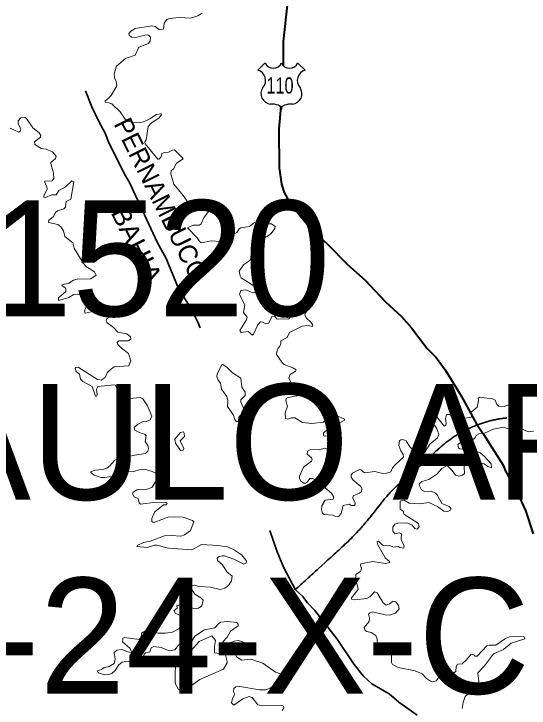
# Model space of a CAD drawing. Extents: x -1643653 to 4543381, y 1624270 to 13878484.
# Drawn here: x 579191 to 581416, y 8913255 to 8916252 of the extents above; entities that cross this region are included whole.
import ezdxf
from ezdxf.enums import TextEntityAlignment as Align

# ---------------------------------------------------------------- set-up
doc = ezdxf.new("R2010")
doc.units = 0
doc.header["$LTSCALE"] = 200
doc.linetypes.add('LONG_DASH_SHORT_DASH', pattern=[9.9, 6, -1.2, 1.5, -1.2])
doc.layers.add('6', color=7, linetype='Continuous', lineweight=13)
doc.layers.add('60', color=7, linetype='Continuous', lineweight=13)

msp = doc.modelspace()

# ---------------------------------------------------------------- linework, layer by layer
at = {"layer": '6', "lineweight": 25}
for p, q in [((580244.9, 8916008.7), (580276.8, 8916040.7)), ((580416.7, 8916040.7), (580448.7, 8916008.7))]:
    msp.add_line(p, q, dxfattribs=at)
at = {"layer": '6', "lineweight": 40}
for points in [[(579213.9, 8917803.6), (579228.4, 8917763.4), (579242.2, 8917742.7), (579298.8, 8917690.5), (579364.6, 8917617.7), (579396.1, 8917591.3), (579545.7, 8917448.6), (579623.5, 8917387.3), (579718.5, 8917299.9), (579761.2, 8917250.1), (579934.8, 8917073.4), (579974.1, 8917041), (580094.4, 8916919), (580138.8, 8916860.8), (580185.2, 8916812.2), (580237.9, 8916747.8), (580356.4, 8916554.1), (580378.4, 8916492), (580386.2, 8916445.1), (580380.2, 8916408), (580372.4, 8916302.5), (580354.2, 8916132.1), (580354.2, 8916028.7)], [(580343.7, 8915853.7), (580336.1, 8915753.4), (580336.5, 8915587.3), (580346.4, 8915516.3), (580359, 8915480.1), (580374.6, 8915452.4), (580426, 8915381.5), (580483.5, 8915313.2), (580544.8, 8915258.9), (580632.4, 8915170.4), (580707.5, 8915102.2), (580796.1, 8915008), (580864.8, 8914944.9), (580908, 8914896.5), (580975.6, 8914807.3), (581014.1, 8914768.8), (581054.2, 8914715.7), (581122.1, 8914603.3), (581190, 8914478.8), (581219.6, 8914436.9), (581303.4, 8914303.8), (581314.5, 8914278.2), (581358.6, 8914198.6), (581401, 8914107.8), (581433.4, 8914007.5)]]:
    msp.add_lwpolyline(points, dxfattribs=at)
at = {"layer": '6'}
for points in [[(579827, 8915819.2), (579826.3, 8915820.9), (579806.9, 8915817.1), (579778.4, 8915798), (579755.5, 8915787), (579732.5, 8915781.9), (579702, 8915783.2), (579689.3, 8915787), (579671.8, 8915797.6), (579650.6, 8915829.1), (579613.6, 8915863), (579601.7, 8915868.1), (579586, 8915869.9), (579586, 8915876.6), (579597.1, 8915884.3), (579611.5, 8915898.7), (579635.7, 8915940.4), (579632.8, 8915960), (579625.5, 8915975.2), (579623.8, 8915992.2), (579634.5, 8916026.2), (579673, 8916058.4), (579715.6, 8916073.8), (579731.3, 8916108.2), (579772.1, 8916123.5), (579779.7, 8916134.4), (579781.8, 8916151.9), (579772.9, 8916160), (579760.6, 8916160.9), (579718.1, 8916149.8), (579699.4, 8916151.6), (579689.2, 8916160), (579688, 8916167.1), (579696, 8916177.8), (579715.7, 8916188.6), (579788.6, 8916199.5), (579801.3, 8916197.8), (579818.4, 8916184.7), (579830.3, 8916182.6), (579837.5, 8916186.4), (579840.1, 8916212.3), (579852, 8916228), (579863.6, 8916232.3), (579905.1, 8916236.1), (579954.3, 8916233.9), (579985, 8916242.9), (580004.9, 8916254.8)], [(579175.2, 8915757.7), (579212.6, 8915741.2), (579219.7, 8915747), (579221, 8915756.1), (579209.6, 8915777.2), (579210, 8915789.9), (579221.2, 8915802.8), (579239.2, 8915804), (579245.7, 8915800.2), (579272.9, 8915759.8), (579300.9, 8915737.7), (579307.3, 8915727.1), (579306.8, 8915719.5), (579280.5, 8915699.9), (579281.8, 8915688), (579308.6, 8915671), (579330.7, 8915668), (579358.8, 8915655.6), (579373.5, 8915637), (579371.4, 8915628.1), (579351.5, 8915609.8), (579350.2, 8915605.2), (579362.9, 8915564.8), (579364.2, 8915540.6), (579356.9, 8915531.6), (579325, 8915529.4), (579324.7, 8915523.2), (579333.3, 8915505.4), (579334.9, 8915495.1), (579320.1, 8915467.9), (579320.5, 8915460.3), (579327.3, 8915458.6), (579355.3, 8915470.5), (579373.6, 8915470.5), (579385.1, 8915489.7), (579414.3, 8915505.3), (579442.3, 8915530.3), (579450.8, 8915526.1), (579436.8, 8915451.4), (579417.3, 8915441.1), (579414.3, 8915417.4), (579407.7, 8915410.3), (579379.6, 8915400.8), (579371.1, 8915394), (579361.2, 8915375.3), (579342.8, 8915360.6), (579340.4, 8915351.5), (579381.5, 8915341.8), (579394.8, 8915332.4), (579405.9, 8915314.9), (579411.8, 8915291.1), (579445.3, 8915262.8), (579445.3, 8915262.8), (579452.2, 8915240.7), (579490.9, 8915175.1), (579504.9, 8915159.9), (579538.8, 8915137.8), (579546.4, 8915124.3), (579524.3, 8915108.1), (579464, 8915106.8), (579448.3, 8915101.7), (579429.2, 8915089), (579398.2, 8915082.2), (579399.9, 8915077.5), (579411.4, 8915071.1), (579415.2, 8915065.2), (579415.2, 8915053.8), (579383.3, 8915026.2), (579384.2, 8915014.9)], [(579921.2, 8915628.2), (579885.3, 8915664.2), (579876.2, 8915663.8), (579859.2, 8915655.3), (579842.2, 8915653.6), (579830.8, 8915648.5), (579826.8, 8915634.3), (579817.6, 8915624.4), (579813.3, 8915625.1), (579758.5, 8915690.5), (579756.4, 8915699.1), (579762.7, 8915707.9), (579770.8, 8915765.3), (579785.7, 8915781.9), (579817.5, 8915801), (579828.2, 8915816.6), (579827, 8915819.2)], [(580319.7, 8915333.8), (580319.7, 8915334.1), (580303.4, 8915345.2), (580265, 8915344.8), (580242.4, 8915351.9), (580230.5, 8915351.1), (580209.3, 8915334.1), (580171.4, 8915328.2), (580163.5, 8915323.6), (580153.6, 8915308.2), (580123.4, 8915293.3), (580116.2, 8915278.5), (580104.8, 8915272.5), (580081.8, 8915268.7), (580043.5, 8915272.5), (580002, 8915263.6), (579994.3, 8915267), (579994.3, 8915267), (579982.4, 8915285.2), (579941.6, 8915328.6), (579966.2, 8915339.6), (579992.4, 8915339.6), (580000.2, 8915345.2), (580013.4, 8915374.5), (580036.8, 8915405.1), (580058.9, 8915413.2), (580063.1, 8915419.8), (580062.2, 8915424.6), (580045.2, 8915432.7), (580022.3, 8915423.4), (579998.1, 8915429.3), (579962.9, 8915419.5), (579949.7, 8915429.2), (579922.5, 8915467.5), (579881.7, 8915516.3), (579868.5, 8915560.6), (579869.8, 8915574.1), (579880.9, 8915582.8), (579893.2, 8915607.7), (579922.7, 8915626.6), (579921.2, 8915628.2)], [(580480.8, 8914902.8), (580482.1, 8914907.6), (580474.3, 8914920.3), (580454.4, 8914937.7), (580448, 8914950.4), (580448.9, 8914960.2), (580457.3, 8914969.6), (580462.4, 8914982.3), (580461.6, 8914992.9), (580454.3, 8914999.7), (580438.2, 8914993.8), (580417, 8914976.4), (580378.8, 8914935.2), (580328.7, 8914933.9), (580317.1, 8914946.6), (580305.5, 8914945.8), (580292, 8914916.9), (580276.5, 8914915.2), (580267, 8914921.1), (580255.9, 8914922.4), (580244.5, 8914909.3), (580225.8, 8914868.5), (580221.2, 8914864.7), (580202.9, 8914880.3), (580172.3, 8914875.7), (580167.2, 8914884.2), (580196.5, 8914930.9), (580198.2, 8914941.9), (580183.3, 8914963.2), (580188, 8914995), (580165.1, 8915040.5), (580171.9, 8915057.9), (580193.5, 8915060.9), (580224.5, 8915046.9), (580236.8, 8915052.4), (580238.5, 8915059.3), (580231.8, 8915074.9), (580173.1, 8915112.3), (580168, 8915121.3), (580164.7, 8915141.3), (580182.9, 8915168.8), (580205, 8915183.3), (580217.7, 8915195.6), (580223.7, 8915213), (580225.4, 8915235.1), (580231.8, 8915246.2), (580262.3, 8915278.4), (580284.9, 8915290), (580302.2, 8915303.9), (580318.7, 8915324.9), (580319.7, 8915333.8)], [(579384.2, 8915014.9), (579384.2, 8915014.7), (579429.2, 8915027.4), (579448, 8915038.8), (579465.7, 8915042.2), (579504.8, 8915030.8), (579515, 8915020.6), (579496.4, 8914968.3), (579498.8, 8914960.3), (579525.3, 8914964.9), (579586.4, 8914984), (579600.8, 8914979.4), (579609.8, 8914967.5), (579609.3, 8914948.3), (579591.5, 8914933.5), (579589.8, 8914925.9), (579593.2, 8914919.1), (579620.8, 8914897.8), (579640, 8914878.3), (579679.4, 8914870.2), (579695.2, 8914857.4), (579696, 8914847.2), (579684.5, 8914839.8), (579644.2, 8914839.6), (579637.8, 8914832.4), (579640.8, 8914823.8), (579655.7, 8914808.6), (579686.2, 8914786.1), (579696.4, 8914754.2), (579687.9, 8914732.1), (579624.7, 8914728.3), (579608.5, 8914716.8), (579594.5, 8914701.5), (579585.3, 8914682.6), (579567.7, 8914670.9), (579552.4, 8914673.1), (579469.6, 8914726.1), (579458.5, 8914724.6), (579456.6, 8914720.7), (579456.9, 8914719)], [(580684.2, 8914284.3), (580652.8, 8914268.5), (580647.3, 8914260.9), (580647.3, 8914251.2), (580654.9, 8914239.7), (580690.2, 8914211.6), (580693.6, 8914201.8), (580692.7, 8914190.4), (580684.2, 8914182.4), (580655.8, 8914171.7), (580654.5, 8914160.7), (580665.1, 8914139.9), (580664.2, 8914129.7), (580647.7, 8914130.1), (580639, 8914135.6), (580613.3, 8914128.8), (580604.8, 8914096.6), (580594.4, 8914082), (580584.8, 8914081.2), (580567.7, 8914087.2), (580531.3, 8914090.6), (580524.1, 8914096.1), (580520.2, 8914111), (580520.7, 8914127.9), (580534.8, 8914153.1), (580569.9, 8914156.4), (580573.3, 8914165.8), (580563.1, 8914183.2), (580535.5, 8914205.3), (580497.3, 8914226.1), (580488.8, 8914241.8), (580480.3, 8914246.1), (580468.9, 8914246.1), (580459, 8914231.2), (580450.6, 8914226.1), (580442.9, 8914225.7), (580430.5, 8914235.1), (580424.2, 8914246.9), (580424.2, 8914256.7), (580442.1, 8914295.3), (580476, 8914320.8), (580479.4, 8914326.4), (580476.9, 8914334.8), (580457.4, 8914350.6), (580459.1, 8914363.3), (580473.4, 8914370.5), (580509.2, 8914370.1), (580532.1, 8914376.9), (580556.4, 8914367.7), (580562.6, 8914368), (580572.5, 8914376.1), (580587.8, 8914415.1), (580600.1, 8914432.9), (580594.2, 8914444), (580588.1, 8914444.4), (580554.2, 8914431.3), (580533.4, 8914428.8), (580527.9, 8914432.2), (580527.9, 8914443.6), (580540.9, 8914453.7), (580619.1, 8914497.9), (580619.2, 8914502.6), (580590.8, 8914515), (580573.8, 8914515), (580573.8, 8914515), (580548.3, 8914504.4), (580528.2, 8914488.7), (580477.7, 8914483.1), (580436.9, 8914487.4), (580404.6, 8914507.3), (580389.5, 8914507.4), (580374, 8914502.7), (580364.3, 8914505.7), (580363, 8914529.7), (580373.2, 8914557.9), (580365.6, 8914580.8), (580367.3, 8914591.5), (580375.8, 8914596.1), (580421.7, 8914604.4), (580423.3, 8914611.9), (580401.7, 8914647.5), (580388.8, 8914657.5), (580378.8, 8914681.1), (580384.7, 8914695.1), (580406.8, 8914708.7), (580410.6, 8914715.5), (580396.2, 8914724.4), (580358.4, 8914738.5), (580348.2, 8914748.2), (580325.2, 8914781.9), (580326.1, 8914794.1), (580332, 8914809.3), (580340.1, 8914817.9), (580343.9, 8914827.7), (580343.5, 8914840), (580371.1, 8914854), (580380.9, 8914876.1), (580436.1, 8914903.3), (580461.9, 8914906.3), (580480.7, 8914902.3), (580480.8, 8914902.8)], [(579456.9, 8914719), (579459, 8914708.8), (579475.1, 8914696.4), (579479.3, 8914675.2), (579488.7, 8914665.4), (579529.9, 8914643.8), (579544.2, 8914601.2), (579547.1, 8914600.8), (579547.5, 8914601.5)], [(581513.2, 8914679.9), (581512.4, 8914680.1), (581508.8, 8914653.4), (581491.5, 8914637.8), (581474.5, 8914634.8), (581445.6, 8914641.2), (581429, 8914641.6), (581409.9, 8914629.7), (581374.2, 8914618.7), (581358.5, 8914604.2), (581361.8, 8914589.3), (581349.1, 8914573.2), (581309.4, 8914556.6), (581285.8, 8914557.9), (581276.9, 8914566), (581269.3, 8914583.8), (581258.7, 8914589.3), (581210.8, 8914595.6)], [(579547.5, 8914601.5), (579551.1, 8914607.2), (579548.6, 8914631), (579553.2, 8914643.3), (579626.4, 8914650.5), (579630.6, 8914648.3), (579647.1, 8914611.8), (579659.5, 8914600.8), (579690.1, 8914591.9), (579736, 8914595.7), (579747.8, 8914590.2), (579767.8, 8914560.4), (579786.9, 8914514.6), (579779.7, 8914499.3), (579763.1, 8914492.1), (579747.4, 8914490.3), (579724.5, 8914479.3), (579710.9, 8914466.1), (579714, 8914454.6), (579736.8, 8914443.2), (579757.2, 8914437.2), (579763.1, 8914429.6), (579758.1, 8914405), (579769.1, 8914387.9), (579772.9, 8914375.7), (579769.6, 8914363.8), (579760.2, 8914354.4), (579712.2, 8914347.2), (579635.7, 8914329.3), (579625.9, 8914324.2), (579606, 8914300.4), (579592.3, 8914290.3), (579575.4, 8914285.2), (579540.9, 8914281.3), (579523, 8914275.4), (579524, 8914271.2)], [(581210.8, 8914595.6), (581203.1, 8914596.7), (581196.8, 8914592.8), (581198.2, 8914581.7), (581192.3, 8914553.7), (581166, 8914532.4), (581169.4, 8914513.3), (581166.1, 8914510.4), (581166.1, 8914510.4), (581115, 8914502.3), (581094.8, 8914509.4), (581074.2, 8914522.6), (581059.8, 8914522.2), (581054.7, 8914504.4), (581058.5, 8914483.4), (581056.8, 8914475.9), (581048.8, 8914471.7), (581012.2, 8914519.2), (580995.2, 8914531.1), (580987.1, 8914531.1), (580977, 8914519.7), (581017.4, 8914460.1), (581025.8, 8914437.2), (581020.7, 8914421.1), (580987.2, 8914394.8), (580965, 8914358.7), (580941.8, 8914352.7), (580927.2, 8914357.4), (580901.3, 8914382), (580885.6, 8914408.8), (580871.1, 8914413.9), (580862.7, 8914413.5), (580855.9, 8914407.9), (580854.2, 8914388.8), (580861.8, 8914365.9), (580872, 8914349.7), (580873.7, 8914337.8), (580837.6, 8914305.6), (580826.1, 8914291.5), (580818.4, 8914274.1), (580801.5, 8914268.6), (580784.5, 8914267.7), (580750.5, 8914275.8), (580704.7, 8914270.7), (580690.1, 8914283.4), (580684.2, 8914284.3)], [(581254, 8914292.7), (581252.1, 8914309), (581222.6, 8914342.9), (581204.2, 8914356.1), (581177.1, 8914367.1), (581117.1, 8914374), (581111.6, 8914378.7), (581107.8, 8914392.6), (581119.7, 8914401.7), (581171.2, 8914413.5), (581181.3, 8914419.4), (581188.5, 8914433), (581198.3, 8914438.9), (581223.1, 8914442), (581262.9, 8914458.9), (581305.3, 8914467.8), (581344.4, 8914453), (581380.1, 8914461.5), (581411.5, 8914447.1), (581411.5, 8914447.1), (581434.5, 8914450)], [(580725.8, 8913628.3), (580726.7, 8913643.7), (580723.3, 8913659.7), (580728.5, 8913666.2), (580740.3, 8913670.8), (580794.7, 8913656.8), (580813.4, 8913656), (580838.5, 8913665.3), (580855, 8913683.3), (580851.9, 8913698.2), (580840.7, 8913713.2), (580828.6, 8913715.8), (580813.3, 8913704.4), (580798.6, 8913699.7), (580785.4, 8913709.5), (580760.4, 8913752.7), (580748.8, 8913757.4), (580748.8, 8913757.4), (580728.7, 8913735.3), (580715.3, 8913727.8), (580662.1, 8913722.7), (580649.9, 8913724.8), (580648.6, 8913731.3), (580677.4, 8913766.9), (580675.8, 8913782.8), (580666.3, 8913808.9), (580667.2, 8913831.8), (580687.6, 8913843.8), (580692.3, 8913857.8), (580687.6, 8913870.5), (580689.8, 8913878.1), (580742, 8913887.5), (580796.3, 8913879.4), (580814.6, 8913883.3), (580815, 8913886.7), (580794.2, 8913902.9), (580761.6, 8913963.1), (580760, 8913974.2), (580765.8, 8913975.4), (580783.7, 8913957.6), (580814.2, 8913956.7), (580830.4, 8913949.6), (580851.1, 8913952.1), (580857.6, 8913947.4), (580873.2, 8913945.7), (580876.2, 8913953.8), (580863.1, 8913983), (580864.4, 8914006.4), (580856.7, 8914011.5), (580836.3, 8914006.5), (580827.9, 8914019), (580827.4, 8914036.1), (580836.8, 8914048.5), (580849.9, 8914053.2), (580888.1, 8914054.5), (580910.9, 8914044.4), (580922.6, 8914030.2), (580932.3, 8914027.3), (580941.7, 8914037.1), (580938.6, 8914052), (580874.8, 8914092.1), (580873.3, 8914103.7), (580858.9, 8914113.8), (580859.3, 8914147.9), (580876.3, 8914152.6), (580898.7, 8914139.9), (580944.2, 8914136.5), (580982.5, 8914142.8), (581020.6, 8914125.5), (581047.5, 8914105.4), (581065.7, 8914103.8), (581077.6, 8914111), (581078.4, 8914117.4), (581070.4, 8914125.8), (581039, 8914138.6), (581019, 8914175.5), (581011.3, 8914183.2), (580992.7, 8914190.8), (580963.8, 8914190), (580951, 8914197.3), (580941.7, 8914216.9), (580942.6, 8914224), (580952.6, 8914232.4), (580983.3, 8914241.4), (581017.3, 8914264.8), (581039.8, 8914289.8), (581062.3, 8914302.1), (581084.4, 8914280.9), (581098.9, 8914260.1), (581112.5, 8914256.7), (581127.8, 8914260.9), (581136.7, 8914268.2), (581133.7, 8914323.3), (581146.8, 8914337), (581158.8, 8914337.4), (581171.1, 8914329.7), (581182.2, 8914317.9), (581222, 8914309.4), (581237.5, 8914298.2), (581254, 8914292.7), (581254, 8914292.7)], [(579524, 8914271.2), (579538, 8914260.5), (579568.6, 8914250.8), (579583.8, 8914249.9), (579622.1, 8914255.4), (579649.3, 8914274.9), (579649.3, 8914274.9), (579663.7, 8914279.6), (579709.5, 8914275.8), (579732.5, 8914283.9), (579755.6, 8914285.6), (579788.6, 8914276.2), (579803.5, 8914268.6), (579809.9, 8914261.2), (579809, 8914240.1), (579786.8, 8914207.3), (579763.1, 8914198.1), (579739.3, 8914199.8), (579722.4, 8914196.8), (579707.1, 8914187.5), (579704.1, 8914179.8), (579710.1, 8914166.6), (579728.3, 8914159.3), (579731.7, 8914140.3), (579737.7, 8914134.8), (579806.4, 8914143.7), (579847.1, 8914142.4), (579852.8, 8914138.1), (579850.7, 8914132.7), (579837.9, 8914131.8), (579800.6, 8914102.6), (579787.4, 8914073.1), (579786.6, 8914060.8), (579792, 8914057), (579799.7, 8914057), (579860.9, 8914081.2), (579922, 8914079.1), (579962.7, 8914065.2), (579968.3, 8914059.6), (579953.5, 8914022.2), (579928.5, 8914002.2), (579912.6, 8913997.1), (579871.9, 8914000.5), (579841.4, 8913998.8), (579780.1, 8913975.4), (579750.5, 8913969.1), (579726.7, 8913957.8), (579723.8, 8913953.4)], [(579723.8, 8913953.4), (579722.9, 8913952), (579767.4, 8913947.8), (579798, 8913958), (579808.2, 8913958), (579859.2, 8913945.7), (579959.3, 8913938.5), (580001.1, 8913961), (580072.5, 8913956.7), (580113.2, 8913950.4), (580139.4, 8913939), (580173.6, 8913916), (580196.5, 8913890), (580194.3, 8913879.9), (580184.6, 8913876), (580141.3, 8913898.1), (580100.9, 8913912), (580090.3, 8913912.6), (580075.4, 8913907.4), (580069.1, 8913901.9), (580070.3, 8913892.2), (580091.6, 8913873), (580111.5, 8913843.3), (580133.2, 8913824.6), (580130.7, 8913804.3), (580118.3, 8913784.7), (580102.2, 8913771.9), (580081.8, 8913767.3), (580041, 8913776.2), (579990.5, 8913780.4), (579973.4, 8913785.5), (579957.3, 8913781.7), (579960.3, 8913766.8), (579972.2, 8913746.4), (579998.5, 8913730.7), (580008.7, 8913721), (580002.3, 8913696.8), (579989.2, 8913686.2), (579973.9, 8913684), (579912.7, 8913701), (579895.3, 8913698.4), (579896.1, 8913686.5), (579883.8, 8913676.2), (579887.2, 8913664.9), (579919.9, 8913650.4), (579916.5, 8913614.7), (579903.8, 8913597.3), (579876.2, 8913583.3), (579845.6, 8913578.2), (579815, 8913578.6), (579759, 8913588), (579742.8, 8913578.2), (579741.9, 8913564.6), (579731.7, 8913551.5), (579669.1, 8913559.1), (579662.3, 8913556.7), (579661.5, 8913549.8)], [(579556.2, 8913406.6), (579582.1, 8913398.9), (579599.2, 8913399.3), (579614.4, 8913403.6), (579628.9, 8913417.2), (579645.1, 8913442.3), (579658.6, 8913453.3), (579684.2, 8913458), (579739, 8913454.6), (579749.5, 8913465.6), (579753.4, 8913487.3), (579760.6, 8913493.2), (579778.4, 8913498.3), (579784.8, 8913514.8), (579795.4, 8913520.4), (579826.9, 8913516.2), (579861.7, 8913502.2), (579885.9, 8913506.4), (579901.7, 8913526.4), (579910.1, 8913531.9), (579928.3, 8913534), (579947.4, 8913531.9), (579953.8, 8913534.4), (579972.6, 8913565.4), (580014.7, 8913592.2), (580058.4, 8913600.7), (580076.3, 8913620.3), (580085.2, 8913625.4), (580113.2, 8913628.3), (580153.6, 8913624.5), (580159.5, 8913617.3), (580159.5, 8913609.3), (580127.2, 8913586.7), (580112.8, 8913561.2), (580093.7, 8913540.8), (580100.9, 8913528.1), (580142.1, 8913543.4), (580160.8, 8913546.3), (580203.3, 8913531.9), (580200.7, 8913520.8), (580160.8, 8913508.5), (580145.1, 8913497.9), (580145.1, 8913490.7), (580153.2, 8913475.8), (580176.1, 8913461.8), (580214, 8913465.6), (580267, 8913448.2), (580321.4, 8913410.4), (580368.1, 8913394.7), (580386.8, 8913382.7), (580386.8, 8913376.4), (580328.2, 8913361.9), (580297.7, 8913341.2), (580278.9, 8913333.9), (580252.6, 8913333.5), (580166.7, 8913347.9), (580150.2, 8913346.2), (580141.3, 8913339), (580139.9, 8913327.1), (580145.1, 8913314.4), (580134.9, 8913296.1), (580131.1, 8913277.9), (580141.2, 8913266.8), (580179.5, 8913294.8), (580207.5, 8913305.4), (580219.8, 8913300.3), (580245, 8913268.5), (580267, 8913265.1), (580349.8, 8913266.3), (580354.9, 8913262.5), (580357.1, 8913255.3), (580350.3, 8913243.9)], [(581395.5, 8913558.8), (581393.4, 8913564), (581331.8, 8913562.5), (581313.7, 8913554.8), (581271.7, 8913526.4), (581243.6, 8913526.8), (581233.1, 8913523.4), (581192.3, 8913479.7), (581183.8, 8913479.2), (581177.3, 8913484.8), (581165.2, 8913488.1), (581145.2, 8913462.7), (581126.9, 8913445.2), (581106.9, 8913444.3), (581101, 8913433.8), (581099.3, 8913413), (581093, 8913408.3), (581068.2, 8913410.4), (581049.5, 8913408.2), (581037.3, 8913402.3), (581015.1, 8913373), (581000.3, 8913368.8), (580991, 8913370.5), (580972.7, 8913381.9), (580954.8, 8913402.3), (580924.7, 8913415.9), (580850, 8913430.8), (580826.2, 8913443.5), (580821.9, 8913451.7), (580821.4, 8913483.8), (580806.2, 8913497.9), (580773.4, 8913511.1), (580762, 8913528.9), (580759.4, 8913551.8), (580753.9, 8913567.6), (580733.6, 8913581.2), (580714.8, 8913585.4), (580708, 8913590.5), (580703.8, 8913603.3), (580725.8, 8913628.3)], [(581127.7, 8913252.7), (581131.6, 8913278.4), (581140.4, 8913305.3), (581149.5, 8913313.9), (581174.5, 8913317.8), (581189.4, 8913334.3), (581198.3, 8913370), (581194.5, 8913407.4), (581223.3, 8913436.7), (581262.9, 8913488.6), (581306.2, 8913508.1), (581338.1, 8913534.9), (581397.5, 8913553.8), (581395.5, 8913558.8)], [(579661.5, 8913549.8), (579660.3, 8913540.8), (579694.1, 8913512.8), (579699.4, 8913498.4), (579698.1, 8913494.5), (579682.9, 8913497.1), (579682.9, 8913497.1), (579657.7, 8913507.7), (579636.5, 8913504.2), (579624.7, 8913494.5), (579628.9, 8913466.2), (579624.2, 8913447), (579602.7, 8913435.1), (579580.9, 8913429.9), (579570.2, 8913422), (579553, 8913415.7), (579555.4, 8913408.9), (579556.2, 8913406.6)]]:
    msp.add_lwpolyline(points, dxfattribs=at)
at = {"layer": '6', "linetype": 'LONG_DASH_SHORT_DASH', "lineweight": 35}
for points in [[(579500.5, 8915918.8), (579528, 8915851.1), (579557.9, 8915787.1), (579585.9, 8915736.1), (579601.5, 8915694.6), (579673.2, 8915551.9), (579689.7, 8915526.8), (579811.6, 8915263.9), (579848.4, 8915195.6), (579902.4, 8915066.8), (579956.9, 8914978.6), (579987.7, 8914917.9), (579996, 8914895.7)], [(580296.8, 8914021.7), (580327.5, 8913929.6), (580356.8, 8913860.5), (580407, 8913765.4), (580438.5, 8913736.4), (580458.5, 8913709.2), (580491.3, 8913675.5), (580586.9, 8913551.8), (580660.3, 8913442.9), (580699.2, 8913393.6), (580737.3, 8913359.6), (580811.7, 8913316.2), (580854, 8913279.9), (580932.2, 8913223.8)]]:
    msp.add_lwpolyline(points, dxfattribs=at)
at = {"layer": '6'}
for points in [[(580113.2, 8914556.3), (580115.8, 8914581.7), (580111.5, 8914600.4), (580088.1, 8914631.1), (580083.1, 8914657.3), (580071.6, 8914673.5), (580067.3, 8914685.3), (580069.2, 8914698.4), (580090.8, 8914738.9), (580110.2, 8914726.2), (580134.9, 8914702.8), (580171.4, 8914679), (580175.2, 8914640.4), (580190.5, 8914618.6), (580189.7, 8914605), (580171.4, 8914585.1), (580171.9, 8914575.8), (580183.3, 8914550.3), (580184.2, 8914532.8), (580168.4, 8914518.3), (580162.9, 8914508.6), (580160, 8914492.1), (580152.2, 8914491.3), (580145.5, 8914501), (580140, 8914519.7)], [(579909.3, 8914408.7), (579925.4, 8914374.8), (579922.9, 8914368.4), (579911, 8914367.2), (579889.8, 8914398.1), (579886.8, 8914416), (579911.3, 8914444.8), (579923.3, 8914447.4), (579926.7, 8914442.4), (579927.6, 8914428)], [(579890.8, 8913465), (579889, 8913442.7), (579887.1, 8913398.1), (579887.1, 8913360.9), (579902, 8913334.9), (579928, 8913331.2), (579994.8, 8913377.7), (580043.1, 8913399.9), (580097, 8913422.2), (580111.8, 8913450.1), (580111.8, 8913455.7), (580104.4, 8913485.4), (580098.8, 8913487.3), (580058, 8913492.8), (580058, 8913520.7), (580061.7, 8913546.7), (580046.8, 8913567.1), (579991.1, 8913543), (579955.8, 8913502.1), (579937.3, 8913479.8), (579892.7, 8913466.8)]]:
    msp.add_lwpolyline(points, close=True, dxfattribs=at)
at = {"layer": '6', "lineweight": 25}
for centre, radius, start, end in [((580311.8, 8916054.1), 37.4, 200.9593, 339.0407), ((580381.7, 8916054.1), 37.4, 200.9593, 339.0407), ((580232.4, 8915964.3), 46.1, 317.5721, 74.3689), ((580461.1, 8915964.3), 46.1, 105.6277, 222.4279), ((580303.1, 8915907.3), 44.9, 144.7373, 264.6578), ((580390.4, 8915907.3), 44.9, 275.3422, 35.2627), ((580298.8, 8915744.6), 118, 72.8937, 89.9006), ((580394.8, 8915744.6), 118, 90.0994, 107.1063), ((580327.9, 8915839.3), 18.9, 357.6934, 72.9296), ((580365.7, 8915839.3), 18.9, 107.0704, 182.3065)]:
    msp.add_arc(centre, radius, start, end, dxfattribs=at)
at = {"layer": '6', "linetype": 'LONG_DASH_SHORT_DASH', "lineweight": 35}
msp.add_spline([(580405.8, 8913765.1), (580507.1, 8913857.9), (580714.6, 8914060.4), (580822.6, 8914192), (580952.6, 8914306.7), (581077.4, 8914416.4), (581210.8, 8914483.9), (581355.9, 8914509.2), (581407.7, 8914506.8)], degree=3, dxfattribs=at)
at = {"layer": '60', "lineweight": 25}
msp.add_spline([(814781, 9009175.5), (814787.2, 9009173.4), (814796.9, 9009173.4), (814799.4, 9009172.4), (814805.1, 9009174.5), (814805.6, 9009176.5), (814811.7, 9009179.5), (814811.7, 9009179.5), (814801.5, 9009181), (814790.7, 9009181.5), (814784.1, 9009183.1), (814777.4, 9009185.1), (814778.4, 9009175.5)], degree=3, dxfattribs=at)

# ---------------------------------------------------------------- texts
at = {"layer": '6', "width": 0.75}
msp.add_text('110', height=70, dxfattribs=at).set_placement((580340.4, 8915907.8), align=Align.CENTER)
at = {"layer": '6'}
msp.add_text('PERNAMBUCO', height=80, rotation=296.367, dxfattribs=at).set_placement((579791, 8915433.4), align=Align.CENTER)
for s, p in [('MI-1520', (578105.8, 8914946.5)), ('(PAULO AFONSO)', (578150.5, 8914154.4)), ('SC-24-X-C-II', (578150.5, 8913317.3))]:
    msp.add_text(s, height=500, dxfattribs=at).set_placement(p)
at = {"layer": '6', "width": 1.1}
msp.add_text('BAHIA', height=80, rotation=296.367, dxfattribs=at).set_placement((579686.1, 8915236.7), align=Align.CENTER)

doc.saveas('drawing.dxf')
